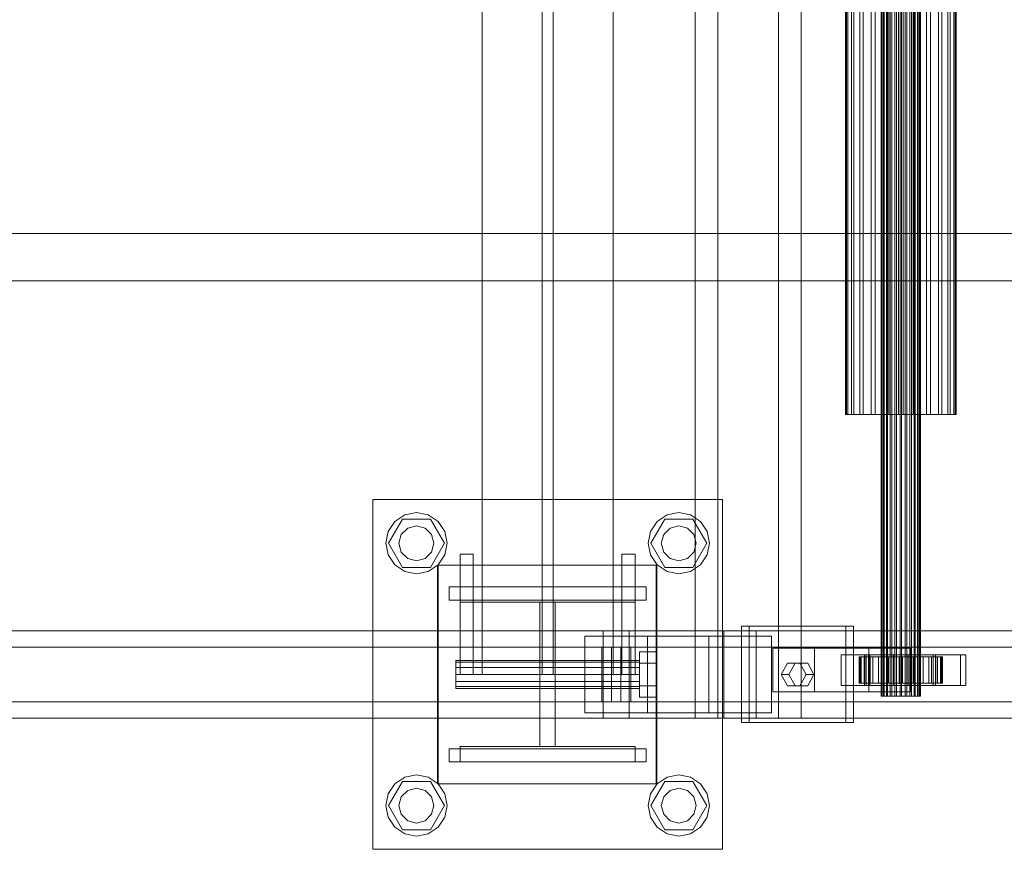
# Model space of a CAD drawing. Header units: millimetres. Extents: x -2233 to 61924, y -68080 to 6847.
# Tile 533 of 656: x 21363 to 21814, y -18510 to -18130. Entities that reach past the tile are written whole.
import ezdxf

# ---------------------------------------------------------------- set-up
doc = ezdxf.new("R2010")
doc.units = ezdxf.units.MM
doc.layers.add('superior_C02', color=7, linetype='Continuous', lineweight=0)

msp = doc.modelspace()

# ---------------------------------------------------------------- linework, layer by layer
at = {"layer": 'superior_C02'}
for p, q in [((21672.216, -17550), (21672.216, -18450)), ((21682.648, -18450), (21682.648, -17550)), ((21710.398, -18450), (21710.398, -17550)), ((21720.83, -17550), (21720.83, -18450)), ((21757.351, -18440), (21757.351, -17560)), ((21757.562, -18440), (21757.562, -17560)), ((21757.752, -18440), (21757.752, -17560)), ((21758.372, -18440), (21758.372, -17560)), ((21758.739, -18440), (21758.739, -17560)), ((21759.725, -18440), (21759.725, -17560)), ((21760.245, -18440), (21760.245, -17560)), ((21761.529, -18440), (21761.529, -17560)), ((21762.165, -18440), (21762.165, -17560)), ((21763.661, -18440), (21763.661, -17560)), ((21764.371, -18440), (21764.371, -17560)), ((21765.976, -18440), (21765.976, -17560)), ((21766.711, -18440), (21766.711, -17560)), ((21768.316, -18440), (21768.316, -17560)), ((21769.026, -18440), (21769.026, -17560)), ((21770.521, -18440), (21770.521, -17560)), ((21771.158, -18440), (21771.158, -17560)), ((21772.442, -18440), (21772.442, -17560)), ((21772.962, -18440), (21772.962, -17560)), ((21773.947, -18440), (21773.947, -17560)), ((21774.315, -18440), (21774.315, -17560)), ((21774.934, -17560), (21774.934, -18440)), ((21775.125, -18440), (21775.125, -17560)), ((21775.336, -18440), (21775.336, -17560)), ((21574.794, -17570), (21574.794, -18430)), ((21602.294, -17570), (21602.294, -18430)), ((21607.294, -18430), (21607.294, -17570)), ((21634.794, -18430), (21634.794, -17570)), ((21740.965, -18311.15), (21740.965, -17688.85)), ((21741.561, -18311.15), (21741.561, -17688.85)), ((21742.098, -18311.15), (21742.098, -17688.85)), ((21743.846, -18311.15), (21743.846, -17688.85)), ((21744.883, -18311.15), (21744.883, -17688.85)), ((21747.664, -18311.15), (21747.664, -17688.85)), ((21749.131, -18311.15), (21749.131, -17688.85)), ((21752.756, -18311.15), (21752.756, -17688.85)), ((21754.552, -18311.15), (21754.552, -17688.85)), ((21758.773, -18311.15), (21758.773, -17688.85)), ((21760.777, -18311.15), (21760.777, -17688.85)), ((21765.306, -18311.15), (21765.306, -17688.85)), ((21767.381, -18311.15), (21767.381, -17688.85)), ((21771.91, -18311.15), (21771.91, -17688.85)), ((21773.914, -18311.15), (21773.914, -17688.85)), ((21778.134, -18311.15), (21778.134, -17688.85)), ((21779.931, -18311.15), (21779.931, -17688.85)), ((21783.555, -18311.15), (21783.555, -17688.85)), ((21785.022, -18311.15), (21785.022, -17688.85)), ((21787.803, -18311.15), (21787.803, -17688.85)), ((21788.841, -18311.15), (21788.841, -17688.85)), ((21790.589, -17688.85), (21790.589, -18311.15)), ((21791.126, -18311.15), (21791.126, -17688.85)), ((21791.722, -18311.15), (21791.722, -17688.85)), ((21968.557, -18228.298), (21032.6, -18228.298)), ((21034.379, -18228.298), (21970.336, -18228.298)), ((24634.01, -18250), (15575.415, -18250)), ((15576.913, -18250), (24635.508, -18250)), ((21742.098, -18311.15), (21740.965, -18311.15)), ((21740.965, -18311.15), (21741.561, -18311.15)), ((21741.561, -18311.15), (21743.846, -18311.15)), ((21744.883, -18311.15), (21742.098, -18311.15)), ((21743.846, -18311.15), (21747.664, -18311.15)), ((21749.131, -18311.15), (21744.883, -18311.15)), ((21747.664, -18311.15), (21752.756, -18311.15)), ((21754.552, -18311.15), (21749.131, -18311.15)), ((21752.756, -18311.15), (21758.773, -18311.15)), ((21760.777, -18311.15), (21754.552, -18311.15)), ((21758.773, -18311.15), (21765.306, -18311.15)), ((21767.381, -18311.15), (21760.777, -18311.15)), ((21765.306, -18311.15), (21771.91, -18311.15)), ((21773.914, -18311.15), (21767.381, -18311.15)), ((21771.91, -18311.15), (21778.134, -18311.15)), ((21779.931, -18311.15), (21773.914, -18311.15)), ((21778.134, -18311.15), (21783.555, -18311.15)), ((21785.022, -18311.15), (21779.931, -18311.15)), ((21783.555, -18311.15), (21787.803, -18311.15)), ((21788.841, -18311.15), (21785.022, -18311.15)), ((21787.803, -18311.15), (21790.589, -18311.15)), ((21791.126, -18311.15), (21788.841, -18311.15)), ((21790.589, -18311.15), (21791.722, -18311.15)), ((21791.722, -18311.15), (21791.126, -18311.15)), ((21524.794, -18510), (21524.794, -18350)), ((21524.794, -18350), (21684.794, -18350)), ((21684.794, -18350), (21684.794, -18510)), ((21531.86, -18364.642), (21534.894, -18360.101)), ((21531.994, -18370), (21538.394, -18358.915)), ((21534.894, -18360.101), (21539.436, -18357.066)), ((21538.394, -18358.915), (21551.194, -18358.915)), ((21539.436, -18357.066), (21544.794, -18356)), ((21544.794, -18356), (21550.151, -18357.066)), ((21550.151, -18357.066), (21554.693, -18360.101)), ((21551.194, -18358.915), (21557.594, -18370)), ((21554.693, -18360.101), (21557.728, -18364.642)), ((21651.86, -18364.642), (21654.894, -18360.101)), ((21651.994, -18370), (21658.394, -18358.915)), ((21654.894, -18360.101), (21659.436, -18357.066)), ((21658.394, -18358.915), (21671.194, -18358.915)), ((21659.436, -18357.066), (21664.794, -18356)), ((21664.794, -18356), (21670.151, -18357.066)), ((21670.151, -18357.066), (21674.693, -18360.101)), ((21671.194, -18358.915), (21677.594, -18370)), ((21674.693, -18360.101), (21677.728, -18364.642)), ((21530.794, -18370), (21531.86, -18364.642)), ((21537.866, -18366), (21540.794, -18363.072)), ((21540.794, -18363.072), (21544.794, -18362)), ((21544.794, -18362), (21548.794, -18363.072)), ((21548.794, -18363.072), (21551.722, -18366)), ((21557.728, -18364.642), (21558.794, -18370)), ((21650.794, -18370), (21651.86, -18364.642)), ((21657.866, -18366), (21660.794, -18363.072)), ((21660.794, -18363.072), (21664.794, -18362)), ((21664.794, -18362), (21668.794, -18363.072)), ((21668.794, -18363.072), (21671.722, -18366)), ((21677.728, -18364.642), (21678.794, -18370)), ((21536.794, -18370), (21537.866, -18366)), ((21551.722, -18366), (21552.794, -18370)), ((21656.794, -18370), (21657.866, -18366)), ((21671.722, -18366), (21672.794, -18370)), ((21531.86, -18375.358), (21530.794, -18370)), ((21538.394, -18381.085), (21531.994, -18370)), ((21537.866, -18374), (21536.794, -18370)), ((21557.594, -18370), (21551.194, -18381.085)), ((21552.794, -18370), (21551.722, -18374)), ((21558.794, -18370), (21557.728, -18375.358)), ((21651.86, -18375.358), (21650.794, -18370)), ((21658.394, -18381.085), (21651.994, -18370)), ((21657.866, -18374), (21656.794, -18370)), ((21677.594, -18370), (21671.194, -18381.085)), ((21672.794, -18370), (21671.722, -18374)), ((21678.794, -18370), (21677.728, -18375.358)), ((21534.894, -18379.899), (21531.86, -18375.358)), ((21540.794, -18376.928), (21537.866, -18374)), ((21544.794, -18378), (21540.794, -18376.928)), ((21548.794, -18376.928), (21544.794, -18378)), ((21551.722, -18374), (21548.794, -18376.928)), ((21557.728, -18375.358), (21554.693, -18379.899)), ((21564.794, -18430), (21564.794, -18375)), ((21564.794, -18375), (21570.794, -18375)), ((21570.794, -18430), (21570.794, -18375)), ((21638.794, -18430), (21638.794, -18375)), ((21638.794, -18375), (21644.794, -18375)), ((21644.794, -18430), (21644.794, -18375)), ((21654.894, -18379.899), (21651.86, -18375.358)), ((21660.794, -18376.928), (21657.866, -18374)), ((21664.794, -18378), (21660.794, -18376.928)), ((21668.794, -18376.928), (21664.794, -18378)), ((21671.722, -18374), (21668.794, -18376.928)), ((21677.728, -18375.358), (21674.693, -18379.899)), ((21539.436, -18382.934), (21534.894, -18379.899)), ((21551.194, -18381.085), (21538.394, -18381.085)), ((21554.693, -18379.899), (21550.151, -18382.934)), ((21554.496, -18480), (21554.496, -18380)), ((21554.496, -18380), (21654.496, -18380)), ((21554.794, -18480), (21554.794, -18380)), ((21554.794, -18380), (21654.794, -18380)), ((21654.496, -18380), (21654.496, -18480)), ((21654.794, -18380), (21654.794, -18480)), ((21659.436, -18382.934), (21654.894, -18379.899)), ((21671.194, -18381.085), (21658.394, -18381.085)), ((21674.693, -18379.899), (21670.151, -18382.934)), ((21544.794, -18384), (21539.436, -18382.934)), ((21550.151, -18382.934), (21544.794, -18384)), ((21664.794, -18384), (21659.436, -18382.934)), ((21670.151, -18382.934), (21664.794, -18384)), ((21559.794, -18390), (21649.794, -18390)), ((21559.794, -18396), (21559.794, -18390)), ((21564.794, -18397), (21564.794, -18390)), ((21564.794, -18390), (21644.794, -18390)), ((21644.794, -18390), (21644.794, -18397)), ((21649.794, -18396), (21649.794, -18390)), ((21559.794, -18396), (21649.794, -18396)), ((21644.794, -18397), (21564.794, -18397)), ((21601.294, -18463), (21601.294, -18397)), ((21601.294, -18397), (21608.294, -18397)), ((21608.294, -18397), (21608.294, -18463)), ((21741.164, -18408), (21693.437, -18408)), ((21693.437, -18408), (21693.437, -18452)), ((21697.013, -18408), (21693.437, -18408)), ((21697.013, -18452), (21697.013, -18408)), ((21697.013, -18408), (21744.741, -18408)), ((21741.164, -18452), (21741.164, -18408)), ((21741.164, -18408), (21744.741, -18408)), ((21744.741, -18408), (21744.741, -18452)), ((21630.207, -18410), (20484.747, -18410)), ((20496.669, -18410), (21642.129, -18410)), ((21685.346, -18410), (20539.887, -18410)), ((20554.789, -18410), (21700.249, -18410)), ((21650.486, -18412.5), (21621.85, -18412.5)), ((21621.85, -18412.5), (21621.85, -18447.5)), ((21678.479, -18412.5), (21621.85, -18412.5)), ((21630.207, -18410), (21630.207, -18450)), ((21642.129, -18410), (21630.207, -18410)), ((22775.666, -18410), (21630.207, -18410)), ((21642.129, -18450), (21642.129, -18410)), ((21642.129, -18410), (22787.589, -18410)), ((21650.486, -18447.5), (21650.486, -18412.5)), ((21650.486, -18412.5), (21707.116, -18412.5)), ((21678.479, -18447.5), (21678.479, -18412.5)), ((21678.479, -18412.5), (21707.116, -18412.5)), ((21685.346, -18410), (21685.346, -18450)), ((21700.249, -18410), (21685.346, -18410)), ((22830.806, -18410), (21685.346, -18410)), ((21700.249, -18450), (21700.249, -18410)), ((21700.249, -18410), (22845.709, -18410)), ((21707.116, -18412.5), (21707.116, -18447.5)), ((21629.513, -18417.5), (20540.683, -18417.5)), ((20553.993, -18417.5), (21642.823, -18417.5)), ((21629.513, -18417.5), (21629.513, -18442.5)), ((21642.823, -18417.5), (21629.513, -18417.5)), ((21633.991, -18417.5), (21638.344, -18417.5)), ((21633.991, -18442.5), (21633.991, -18417.5)), ((22836.081, -18417.5), (21633.991, -18417.5)), ((21638.344, -18417.5), (21638.344, -18442.5)), ((21638.344, -18417.5), (22840.434, -18417.5)), ((21642.823, -18442.5), (21642.823, -18417.5)), ((21726.846, -18418), (21707.755, -18418)), ((21707.755, -18418), (21707.755, -18438)), ((21751.731, -18418), (21707.755, -18418)), ((21726.846, -18438), (21726.846, -18418)), ((21726.846, -18418), (21770.822, -18418)), ((21751.731, -18438), (21751.731, -18418)), ((21751.731, -18418), (21770.822, -18418)), ((21770.822, -18418), (21770.822, -18438)), ((21646.794, -18424.8), (21646.794, -18419.6)), ((21654.794, -18419.6), (21646.794, -18419.6)), ((21654.794, -18419.6), (21654.794, -18424.8)), ((21750.539, -18421), (21739.084, -18421)), ((21739.084, -18421), (21739.084, -18435)), ((21751.602, -18421), (21739.084, -18421)), ((21747.805, -18422), (21747.359, -18422)), ((21747.359, -18422), (21757.351, -18422)), ((21747.359, -18434), (21747.359, -18422)), ((21747.359, -18422), (21748.207, -18422)), ((21749.515, -18422), (21747.805, -18422)), ((21747.805, -18422), (21757.562, -18422)), ((21747.805, -18434), (21747.805, -18422)), ((21748.207, -18422), (21757.752, -18422)), ((21748.207, -18434), (21748.207, -18422)), ((21748.207, -18422), (21750.291, -18422)), ((21752.371, -18422), (21749.515, -18422)), ((21749.515, -18422), (21758.372, -18422)), ((21749.515, -18434), (21749.515, -18422)), ((21793.663, -18421), (21749.754, -18421)), ((21749.754, -18421), (21749.754, -18435)), ((21752.138, -18421), (21749.754, -18421)), ((21750.291, -18422), (21758.739, -18422)), ((21750.291, -18434), (21750.291, -18422)), ((21750.291, -18422), (21753.468, -18422)), ((21750.539, -18435), (21750.539, -18421)), ((21750.539, -18421), (21763.057, -18421)), ((21751.602, -18435), (21751.602, -18421)), ((21751.602, -18421), (21763.057, -18421)), ((21752.138, -18435), (21752.138, -18421)), ((21752.138, -18421), (21796.047, -18421)), ((21756.179, -18422), (21752.371, -18422)), ((21752.371, -18422), (21759.725, -18422)), ((21752.371, -18434), (21752.371, -18422)), ((21753.468, -18422), (21760.245, -18422)), ((21753.468, -18434), (21753.468, -18422)), ((21753.468, -18422), (21757.523, -18422)), ((21760.68, -18422), (21756.179, -18422)), ((21756.179, -18422), (21761.529, -18422)), ((21756.179, -18434), (21756.179, -18422)), ((21757.351, -18422), (21757.562, -18422)), ((21757.351, -18422), (21757.351, -18434)), ((21757.752, -18422), (21757.351, -18422)), ((21757.523, -18422), (21762.165, -18422)), ((21757.523, -18434), (21757.523, -18422)), ((21757.523, -18422), (21762.179, -18422)), ((21757.562, -18422), (21758.372, -18422)), ((21757.562, -18422), (21757.562, -18434)), ((21757.752, -18422), (21757.752, -18434)), ((21758.739, -18422), (21757.752, -18422)), ((21758.372, -18422), (21759.725, -18422)), ((21758.372, -18422), (21758.372, -18434)), ((21758.739, -18422), (21758.739, -18434)), ((21760.245, -18422), (21758.739, -18422)), ((21759.725, -18422), (21761.529, -18422)), ((21759.725, -18422), (21759.725, -18434)), ((21760.245, -18422), (21760.245, -18434)), ((21762.165, -18422), (21760.245, -18422)), ((21765.567, -18422), (21760.68, -18422)), ((21760.68, -18422), (21763.661, -18422)), ((21760.68, -18434), (21760.68, -18422)), ((21761.529, -18422), (21763.661, -18422)), ((21761.529, -18422), (21761.529, -18434)), ((21762.165, -18422), (21762.165, -18434)), ((21764.371, -18422), (21762.165, -18422)), ((21762.179, -18422), (21764.371, -18422)), ((21762.179, -18434), (21762.179, -18422)), ((21762.179, -18422), (21767.119, -18422)), ((21763.057, -18421), (21763.057, -18435)), ((21763.661, -18422), (21765.976, -18422)), ((21763.661, -18422), (21763.661, -18434)), ((21764.371, -18422), (21764.371, -18434)), ((21766.711, -18422), (21764.371, -18422)), ((21770.507, -18422), (21765.567, -18422)), ((21765.567, -18422), (21765.976, -18422)), ((21765.567, -18434), (21765.567, -18422)), ((21765.976, -18422), (21768.316, -18422)), ((21765.976, -18422), (21765.976, -18434)), ((21767.119, -18422), (21766.711, -18422)), ((21766.711, -18422), (21766.711, -18434)), ((21769.026, -18422), (21766.711, -18422)), ((21767.119, -18434), (21767.119, -18422)), ((21767.119, -18422), (21772.006, -18422)), ((21770.507, -18422), (21768.316, -18422)), ((21768.316, -18422), (21770.521, -18422)), ((21768.316, -18422), (21768.316, -18434)), ((21772.006, -18422), (21769.026, -18422)), ((21769.026, -18422), (21769.026, -18434)), ((21771.158, -18422), (21769.026, -18422)), ((21781.084, -18421), (21769.63, -18421)), ((21769.63, -18421), (21769.63, -18435)), ((21782.148, -18421), (21769.63, -18421)), ((21775.163, -18422), (21770.507, -18422)), ((21770.507, -18434), (21770.507, -18422)), ((21775.163, -18422), (21770.521, -18422)), ((21770.521, -18422), (21772.442, -18422)), ((21770.521, -18422), (21770.521, -18434)), ((21776.507, -18422), (21771.158, -18422)), ((21771.158, -18422), (21771.158, -18434)), ((21772.962, -18422), (21771.158, -18422)), ((21772.006, -18434), (21772.006, -18422)), ((21772.006, -18422), (21776.507, -18422)), ((21779.218, -18422), (21772.442, -18422)), ((21772.442, -18422), (21773.947, -18422)), ((21772.442, -18422), (21772.442, -18434)), ((21780.316, -18422), (21772.962, -18422)), ((21772.962, -18422), (21772.962, -18434)), ((21774.315, -18422), (21772.962, -18422)), ((21782.396, -18422), (21773.947, -18422)), ((21773.947, -18422), (21774.934, -18422)), ((21773.947, -18422), (21773.947, -18434)), ((21783.172, -18422), (21774.315, -18422)), ((21774.315, -18422), (21774.315, -18434)), ((21775.125, -18422), (21774.315, -18422)), ((21774.934, -18422), (21784.48, -18422)), ((21774.934, -18434), (21774.934, -18422)), ((21774.934, -18422), (21775.336, -18422)), ((21784.881, -18422), (21775.125, -18422)), ((21775.125, -18422), (21775.125, -18434)), ((21775.336, -18422), (21775.125, -18422)), ((21779.218, -18422), (21775.163, -18422)), ((21775.163, -18434), (21775.163, -18422)), ((21785.327, -18422), (21775.336, -18422)), ((21775.336, -18422), (21775.336, -18434)), ((21776.507, -18434), (21776.507, -18422)), ((21776.507, -18422), (21780.316, -18422)), ((21782.396, -18422), (21779.218, -18422)), ((21779.218, -18434), (21779.218, -18422)), ((21780.316, -18434), (21780.316, -18422)), ((21780.316, -18422), (21783.172, -18422)), ((21781.084, -18435), (21781.084, -18421)), ((21781.084, -18421), (21793.602, -18421)), ((21782.148, -18435), (21782.148, -18421)), ((21782.148, -18421), (21793.602, -18421)), ((21784.48, -18422), (21782.396, -18422)), ((21782.396, -18434), (21782.396, -18422)), ((21783.172, -18434), (21783.172, -18422)), ((21783.172, -18422), (21784.881, -18422)), ((21784.48, -18422), (21784.48, -18434)), ((21785.327, -18422), (21784.48, -18422)), ((21784.881, -18434), (21784.881, -18422)), ((21784.881, -18422), (21785.327, -18422)), ((21785.327, -18434), (21785.327, -18422)), ((21793.602, -18421), (21793.602, -18435)), ((21793.663, -18435), (21793.663, -18421)), ((21793.663, -18421), (21796.047, -18421)), ((21796.047, -18421), (21796.047, -18435)), ((21562.794, -18424.457), (21562.794, -18423.6)), ((21646.794, -18423.6), (21562.794, -18423.6)), ((21562.794, -18424.457), (21562.794, -18426.8)), ((21562.794, -18424.457), (21646.794, -18424.457)), ((21562.794, -18426.8), (21562.794, -18430)), ((21562.794, -18426.8), (21646.794, -18426.8)), ((21646.794, -18423.6), (21646.794, -18424.457)), ((21646.794, -18424.457), (21646.794, -18426.8)), ((21646.794, -18424.8), (21646.794, -18435.2)), ((21646.794, -18424.8), (21654.794, -18424.8)), ((21646.794, -18426.8), (21646.794, -18430)), ((21654.794, -18424.8), (21654.794, -18435.2)), ((21711.573, -18430), (21714.437, -18424.804)), ((21714.437, -18424.804), (21720.164, -18424.804)), ((21718.014, -18424.804), (21714.437, -18424.804)), ((21718.014, -18424.804), (21715.15, -18430)), ((21723.741, -18424.804), (21718.014, -18424.804)), ((21720.164, -18424.804), (21723.028, -18430)), ((21723.741, -18424.804), (21720.164, -18424.804)), ((21726.605, -18430), (21723.741, -18424.804)), ((21562.794, -18430), (21562.794, -18433.2)), ((21562.794, -18430), (21646.794, -18430)), ((21564.794, -18430), (21570.794, -18430)), ((21634.794, -18430), (21574.794, -18430)), ((21607.294, -18430), (21602.294, -18430)), ((21638.794, -18430), (21644.794, -18430)), ((21646.794, -18430), (21646.794, -18433.2)), ((21714.437, -18435.196), (21711.573, -18430)), ((21711.573, -18430), (21715.15, -18430)), ((21715.15, -18430), (21718.014, -18435.196)), ((21723.028, -18430), (21720.164, -18435.196)), ((21726.605, -18430), (21723.028, -18430)), ((21723.741, -18435.196), (21726.605, -18430)), ((21562.794, -18433.2), (21562.794, -18435.543)), ((21562.794, -18433.2), (21646.794, -18433.2)), ((21562.794, -18435.543), (21562.794, -18436.4)), ((21562.794, -18435.543), (21646.794, -18435.543)), ((21562.794, -18436.4), (21646.794, -18436.4)), ((21646.794, -18433.2), (21646.794, -18435.543)), ((21646.794, -18435.2), (21646.794, -18440.4)), ((21646.794, -18435.2), (21654.794, -18435.2)), ((21646.794, -18435.543), (21646.794, -18436.4)), ((21654.794, -18435.2), (21654.794, -18440.4)), ((21720.164, -18435.196), (21714.437, -18435.196)), ((21718.014, -18435.196), (21714.437, -18435.196)), ((21718.014, -18435.196), (21723.741, -18435.196)), ((21723.741, -18435.196), (21720.164, -18435.196)), ((21739.084, -18435), (21750.539, -18435)), ((21739.084, -18435), (21751.602, -18435)), ((21757.351, -18434), (21747.359, -18434)), ((21747.359, -18434), (21747.805, -18434)), ((21748.207, -18434), (21747.359, -18434)), ((21757.562, -18434), (21747.805, -18434)), ((21747.805, -18434), (21749.515, -18434)), ((21757.752, -18434), (21748.207, -18434)), ((21750.291, -18434), (21748.207, -18434)), ((21758.372, -18434), (21749.515, -18434)), ((21749.515, -18434), (21752.371, -18434)), ((21749.754, -18435), (21793.663, -18435)), ((21749.754, -18435), (21752.138, -18435)), ((21758.739, -18434), (21750.291, -18434)), ((21753.468, -18434), (21750.291, -18434)), ((21763.057, -18435), (21750.539, -18435)), ((21763.057, -18435), (21751.602, -18435)), ((21796.047, -18435), (21752.138, -18435)), ((21759.725, -18434), (21752.371, -18434)), ((21752.371, -18434), (21756.179, -18434)), ((21760.245, -18434), (21753.468, -18434)), ((21757.523, -18434), (21753.468, -18434)), ((21761.529, -18434), (21756.179, -18434)), ((21756.179, -18434), (21760.68, -18434)), ((21757.562, -18434), (21757.351, -18434)), ((21757.351, -18434), (21757.752, -18434)), ((21762.165, -18434), (21757.523, -18434)), ((21762.179, -18434), (21757.523, -18434)), ((21758.372, -18434), (21757.562, -18434)), ((21757.752, -18434), (21758.739, -18434)), ((21759.725, -18434), (21758.372, -18434)), ((21758.739, -18434), (21760.245, -18434)), ((21761.529, -18434), (21759.725, -18434)), ((21760.245, -18434), (21762.165, -18434)), ((21763.661, -18434), (21760.68, -18434)), ((21760.68, -18434), (21765.567, -18434)), ((21763.661, -18434), (21761.529, -18434)), ((21762.165, -18434), (21764.371, -18434)), ((21764.371, -18434), (21762.179, -18434)), ((21767.119, -18434), (21762.179, -18434)), ((21765.976, -18434), (21763.661, -18434)), ((21764.371, -18434), (21766.711, -18434)), ((21765.976, -18434), (21765.567, -18434)), ((21765.567, -18434), (21770.507, -18434)), ((21768.316, -18434), (21765.976, -18434)), ((21766.711, -18434), (21767.119, -18434)), ((21766.711, -18434), (21769.026, -18434)), ((21772.006, -18434), (21767.119, -18434)), ((21770.521, -18434), (21768.316, -18434)), ((21768.316, -18434), (21770.507, -18434)), ((21769.026, -18434), (21772.006, -18434)), ((21769.026, -18434), (21771.158, -18434)), ((21769.63, -18435), (21781.084, -18435)), ((21769.63, -18435), (21782.148, -18435)), ((21770.507, -18434), (21775.163, -18434)), ((21772.442, -18434), (21770.521, -18434)), ((21770.521, -18434), (21775.163, -18434)), ((21771.158, -18434), (21776.507, -18434)), ((21771.158, -18434), (21772.962, -18434)), ((21776.507, -18434), (21772.006, -18434)), ((21773.947, -18434), (21772.442, -18434)), ((21772.442, -18434), (21779.218, -18434)), ((21772.962, -18434), (21780.316, -18434)), ((21772.962, -18434), (21774.315, -18434)), ((21774.934, -18434), (21773.947, -18434)), ((21773.947, -18434), (21782.396, -18434)), ((21774.315, -18434), (21783.172, -18434)), ((21774.315, -18434), (21775.125, -18434)), ((21784.48, -18434), (21774.934, -18434)), ((21775.336, -18434), (21774.934, -18434)), ((21775.125, -18434), (21784.881, -18434)), ((21775.125, -18434), (21775.336, -18434)), ((21775.163, -18434), (21779.218, -18434)), ((21775.336, -18434), (21785.327, -18434)), ((21780.316, -18434), (21776.507, -18434)), ((21779.218, -18434), (21782.396, -18434)), ((21783.172, -18434), (21780.316, -18434)), ((21793.602, -18435), (21781.084, -18435)), ((21793.602, -18435), (21782.148, -18435)), ((21782.396, -18434), (21784.48, -18434)), ((21784.881, -18434), (21783.172, -18434)), ((21784.48, -18434), (21785.327, -18434)), ((21785.327, -18434), (21784.881, -18434)), ((21796.047, -18435), (21793.663, -18435)), ((21646.794, -18440.4), (21654.794, -18440.4)), ((21707.755, -18438), (21726.846, -18438)), ((21707.755, -18438), (21751.731, -18438)), ((21770.822, -18438), (21726.846, -18438)), ((21770.822, -18438), (21751.731, -18438)), ((21757.752, -18440), (21757.351, -18440)), ((21757.351, -18440), (21757.562, -18440)), ((21757.562, -18440), (21758.372, -18440)), ((21758.739, -18440), (21757.752, -18440)), ((21758.372, -18440), (21759.725, -18440)), ((21760.245, -18440), (21758.739, -18440)), ((21759.725, -18440), (21761.529, -18440)), ((21762.165, -18440), (21760.245, -18440)), ((21761.529, -18440), (21763.661, -18440)), ((21764.371, -18440), (21762.165, -18440)), ((21763.661, -18440), (21765.976, -18440)), ((21766.711, -18440), (21764.371, -18440)), ((21765.976, -18440), (21768.316, -18440)), ((21769.026, -18440), (21766.711, -18440)), ((21768.316, -18440), (21770.521, -18440)), ((21771.158, -18440), (21769.026, -18440)), ((21770.521, -18440), (21772.442, -18440)), ((21772.962, -18440), (21771.158, -18440)), ((21772.442, -18440), (21773.947, -18440)), ((21774.315, -18440), (21772.962, -18440)), ((21773.947, -18440), (21774.934, -18440)), ((21775.125, -18440), (21774.315, -18440)), ((21774.934, -18440), (21775.336, -18440)), ((21775.336, -18440), (21775.125, -18440)), ((20540.683, -18442.5), (21629.513, -18442.5)), ((20553.993, -18442.5), (21642.823, -18442.5)), ((21629.513, -18442.5), (21642.823, -18442.5)), ((21638.344, -18442.5), (21633.991, -18442.5)), ((21633.991, -18442.5), (22836.081, -18442.5)), ((21638.344, -18442.5), (22840.434, -18442.5)), ((20484.747, -18450), (21630.207, -18450)), ((20496.669, -18450), (21642.129, -18450)), ((20539.887, -18450), (21685.346, -18450)), ((20554.789, -18450), (21700.249, -18450)), ((21621.85, -18447.5), (21650.486, -18447.5)), ((21678.479, -18447.5), (21621.85, -18447.5)), ((21630.207, -18450), (21642.129, -18450)), ((21630.207, -18450), (22775.666, -18450)), ((21642.129, -18450), (22787.589, -18450)), ((21707.116, -18447.5), (21650.486, -18447.5)), ((21672.216, -18450), (21710.398, -18450)), ((21672.216, -18450), (21682.648, -18450)), ((21707.116, -18447.5), (21678.479, -18447.5)), ((21720.83, -18450), (21682.648, -18450)), ((21685.346, -18450), (21700.249, -18450)), ((21685.346, -18450), (22830.806, -18450)), ((21700.249, -18450), (22845.709, -18450)), ((21720.83, -18450), (21710.398, -18450)), ((21693.437, -18452), (21741.164, -18452)), ((21693.437, -18452), (21697.013, -18452)), ((21744.741, -18452), (21697.013, -18452)), ((21744.741, -18452), (21741.164, -18452)), ((21564.794, -18470), (21564.794, -18463)), ((21564.794, -18463), (21644.794, -18463)), ((21608.294, -18463), (21601.294, -18463)), ((21644.794, -18463), (21644.794, -18470)), ((21559.794, -18464), (21649.794, -18464)), ((21559.794, -18470), (21559.794, -18464)), ((21649.794, -18470), (21649.794, -18464)), ((21559.794, -18470), (21649.794, -18470)), ((21644.794, -18470), (21564.794, -18470)), ((21534.894, -18480.101), (21539.436, -18477.066)), ((21539.436, -18477.066), (21544.794, -18476)), ((21544.794, -18476), (21550.151, -18477.066)), ((21550.151, -18477.066), (21554.693, -18480.101)), ((21654.894, -18480.101), (21659.436, -18477.066)), ((21659.436, -18477.066), (21664.794, -18476)), ((21664.794, -18476), (21670.151, -18477.066)), ((21670.151, -18477.066), (21674.693, -18480.101)), ((21531.86, -18484.642), (21534.894, -18480.101)), ((21531.994, -18490), (21538.394, -18478.915)), ((21538.394, -18478.915), (21551.194, -18478.915)), ((21551.194, -18478.915), (21557.594, -18490)), ((21654.496, -18480), (21554.496, -18480)), ((21554.693, -18480.101), (21557.728, -18484.642)), ((21654.794, -18480), (21554.794, -18480)), ((21651.86, -18484.642), (21654.894, -18480.101)), ((21651.994, -18490), (21658.394, -18478.915)), ((21658.394, -18478.915), (21671.194, -18478.915)), ((21671.194, -18478.915), (21677.594, -18490)), ((21674.693, -18480.101), (21677.728, -18484.642)), ((21530.794, -18490), (21531.86, -18484.642)), ((21536.794, -18490), (21537.866, -18486)), ((21537.866, -18486), (21540.794, -18483.072)), ((21540.794, -18483.072), (21544.794, -18482)), ((21544.794, -18482), (21548.794, -18483.072)), ((21548.794, -18483.072), (21551.722, -18486)), ((21551.722, -18486), (21552.794, -18490)), ((21557.728, -18484.642), (21558.794, -18490)), ((21650.794, -18490), (21651.86, -18484.642)), ((21656.794, -18490), (21657.866, -18486)), ((21657.866, -18486), (21660.794, -18483.072)), ((21660.794, -18483.072), (21664.794, -18482)), ((21664.794, -18482), (21668.794, -18483.072)), ((21668.794, -18483.072), (21671.722, -18486)), ((21671.722, -18486), (21672.794, -18490)), ((21677.728, -18484.642), (21678.794, -18490)), ((21531.86, -18495.358), (21530.794, -18490)), ((21538.394, -18501.085), (21531.994, -18490)), ((21537.866, -18494), (21536.794, -18490)), ((21557.594, -18490), (21551.194, -18501.085)), ((21552.794, -18490), (21551.722, -18494)), ((21558.794, -18490), (21557.728, -18495.358)), ((21651.86, -18495.358), (21650.794, -18490)), ((21658.394, -18501.085), (21651.994, -18490)), ((21657.866, -18494), (21656.794, -18490)), ((21677.594, -18490), (21671.194, -18501.085)), ((21672.794, -18490), (21671.722, -18494)), ((21678.794, -18490), (21677.728, -18495.358)), ((21534.894, -18499.899), (21531.86, -18495.358)), ((21540.794, -18496.928), (21537.866, -18494)), ((21551.722, -18494), (21548.794, -18496.928)), ((21557.728, -18495.358), (21554.693, -18499.899)), ((21654.894, -18499.899), (21651.86, -18495.358)), ((21660.794, -18496.928), (21657.866, -18494)), ((21671.722, -18494), (21668.794, -18496.928)), ((21677.728, -18495.358), (21674.693, -18499.899)), ((21539.436, -18502.934), (21534.894, -18499.899)), ((21544.794, -18498), (21540.794, -18496.928)), ((21548.794, -18496.928), (21544.794, -18498)), ((21554.693, -18499.899), (21550.151, -18502.934)), ((21659.436, -18502.934), (21654.894, -18499.899)), ((21664.794, -18498), (21660.794, -18496.928)), ((21668.794, -18496.928), (21664.794, -18498)), ((21674.693, -18499.899), (21670.151, -18502.934)), ((21551.194, -18501.085), (21538.394, -18501.085)), ((21544.794, -18504), (21539.436, -18502.934)), ((21550.151, -18502.934), (21544.794, -18504)), ((21671.194, -18501.085), (21658.394, -18501.085)), ((21664.794, -18504), (21659.436, -18502.934)), ((21670.151, -18502.934), (21664.794, -18504)), ((21684.794, -18510), (21524.794, -18510))]:
    msp.add_line(p, q, dxfattribs=at)

doc.saveas('drawing.dxf')
